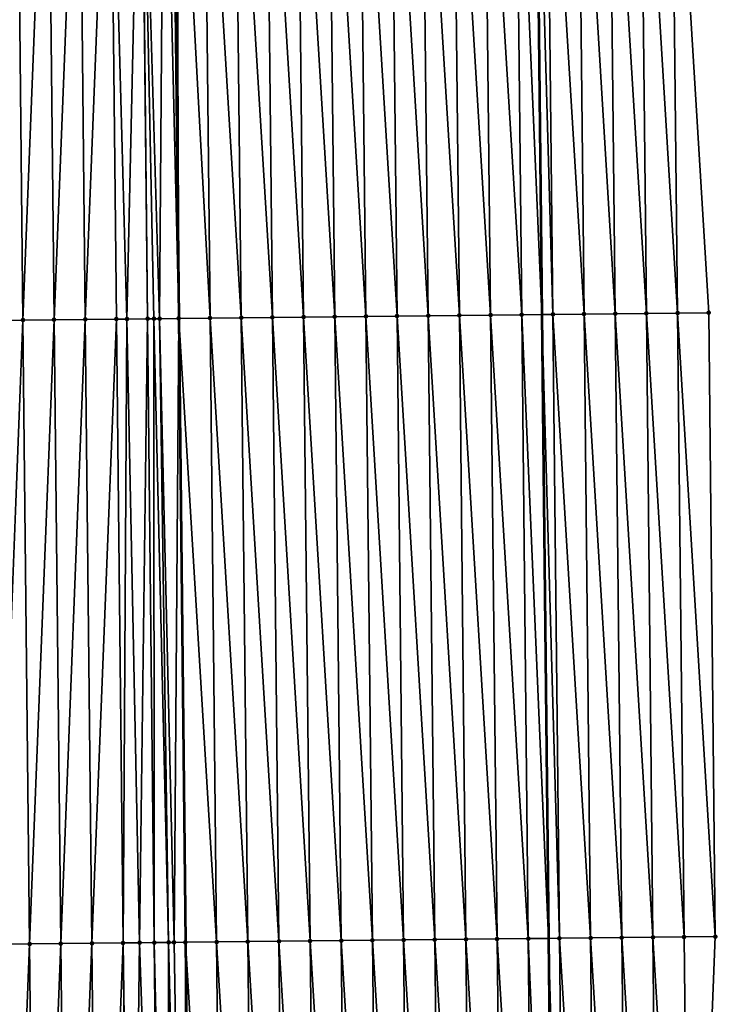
# Model space of a CAD drawing. Header units: feet. Extents: x 2007189 to 2022806, y 818621 to 837694.
# Tile 311 of 656: x 2011378 to 2011400, y 828665 to 828697. Entities that reach past the tile are written whole.
import ezdxf

# ---------------------------------------------------------------- set-up
doc = ezdxf.new("R2010")
doc.units = ezdxf.units.FT
doc.header["$MEASUREMENT"] = 0
for name, color, linetype, lineweight in [('EP_Travel Lane', 172, 'Continuous', 53), ('Road Shots', 141, 'Continuous', 100), ('Road X-Section', 40, 'Continuous', 13), ('STRIPING', 60, 'Continuous', 53)]:
    doc.layers.add(name, color=color, linetype=linetype, lineweight=lineweight)
doc.layers.add('I-77-MM17-21_SB-Surface-Border', color=7, linetype='Continuous')
doc.layers.add('I-77-MM17-21_SB-Surface-TIN', color=7, linetype='Continuous')

msp = doc.modelspace()

# ---------------------------------------------------------------- linework, layer by layer
at = {"layer": 'EP_Travel Lane'}
msp.add_polyline3d([(2011393.914893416, 828767.3816504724, 315.4839442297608), (2011394.126564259, 828747.3831386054, 315.3624302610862), (2011394.338235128, 828727.3846243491, 315.241375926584), (2011394.549908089, 828707.3859123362, 315.1546613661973), (2011394.761578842, 828687.3874090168, 315.0317053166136), (2011394.973251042, 828667.3887689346, 314.9325063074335), (2011395.18492275, 828647.3901753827, 314.8252060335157), (2011395.396594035, 828627.3916217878, 314.7109693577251), (2011395.58455164, 828607.3902502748, 314.5817992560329), (2011395.768281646, 828587.3914331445, 314.459898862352)], dxfattribs=at)
at = {"layer": 'I-77-MM17-21_SB-Surface-Border', "color": 3, "linetype": 'Continuous', "lineweight": -3}
msp.add_polyline3d([(2011398.268655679, 828767.4284774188, 315.3537378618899), (2011398.480310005, 828747.4299312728, 315.2381459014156), (2011399.69190534, 828727.4422504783, 315.0735015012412), (2011398.903618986, 828707.4328078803, 315.012427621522), (2011400.115215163, 828687.4450476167, 314.861600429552), (2011400.326870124, 828667.4464414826, 314.7564678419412), (2011399.538583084, 828647.4370634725, 314.6841787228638), (2011399.750237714, 828627.438488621, 314.5736068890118), (2011398.958411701, 828607.4260055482, 314.4802499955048), (2011400.165808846, 828587.4380073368, 314.3315114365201)], dxfattribs=at)
at = {"layer": 'I-77-MM17-21_SB-Surface-TIN', "color": 128, "linetype": 'Continuous', "lineweight": -3}
for points in [[(2011377.116514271, 828687.2005922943, 315.0439415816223), (2011378.11645936, 828687.2110722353, 315.0618424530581), (2011377.904805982, 828707.2095287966, 315.1929862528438)], [(2011378.11645936, 828687.2110722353, 315.0618424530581), (2011378.904751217, 828707.2199950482, 315.213265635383), (2011377.904805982, 828707.2095287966, 315.1929862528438)], [(2011378.11645936, 828687.2110722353, 315.0618424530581), (2011379.116404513, 828687.2215461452, 315.0807918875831), (2011378.904751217, 828707.2199950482, 315.213265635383)], [(2011379.116404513, 828687.2215461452, 315.0807918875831), (2011379.904696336, 828707.2304722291, 315.2316447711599), (2011378.904751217, 828707.2199950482, 315.213265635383)], [(2011379.116404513, 828687.2215461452, 315.0807918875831), (2011380.116349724, 828687.2320145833, 315.1006927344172), (2011379.904696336, 828707.2304722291, 315.2316447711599)], [(2011380.116349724, 828687.2320145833, 315.1006927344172), (2011380.904641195, 828707.2409738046, 315.2457823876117), (2011379.904696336, 828707.2304722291, 315.2316447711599)], [(2011380.116349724, 828687.2320145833, 315.1006927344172), (2011381.116294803, 828687.2424955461, 315.1184158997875), (2011380.904641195, 828707.2409738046, 315.2457823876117)], [(2011381.448796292, 828687.2459825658, 315.1239801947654), (2011381.897068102, 828707.2513741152, 315.2636923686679), (2011380.904641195, 828707.2409738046, 315.2457823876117)], [(2011381.116294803, 828687.2424955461, 315.1184158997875), (2011381.448796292, 828687.2459825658, 315.1239801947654), (2011380.904641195, 828707.2409738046, 315.2457823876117)], [(2011381.448796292, 828687.2459825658, 315.1239801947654), (2011382.116239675, 828687.2529959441, 315.1327598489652), (2011381.897068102, 828707.2513741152, 315.2636923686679)], [(2011382.116239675, 828687.2529959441, 315.1327598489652), (2011381.904586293, 828707.2514529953, 315.2638120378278), (2011381.897068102, 828707.2513741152, 315.2636923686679)], [(2011382.500357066, 828687.2570533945, 315.1341248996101), (2011382.644169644, 828707.2592313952, 315.272324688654), (2011381.904586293, 828707.2514529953, 315.2638120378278)], [(2011382.116239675, 828687.2529959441, 315.1327598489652), (2011382.314938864, 828687.2550924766, 315.1338721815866), (2011381.904586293, 828707.2514529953, 315.2638120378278)], [(2011382.314938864, 828687.2550924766, 315.1338721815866), (2011382.500357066, 828687.2570533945, 315.1341248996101), (2011381.904586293, 828707.2514529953, 315.2638120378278)], [(2011382.500357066, 828687.2570533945, 315.1341248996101), (2011383.116176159, 828687.2635762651, 315.1331936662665), (2011382.644169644, 828707.2592313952, 315.272324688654)], [(2011382.644169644, 828707.2592313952, 315.272324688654), (2011383.116176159, 828687.2635762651, 315.1331936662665), (2011382.904523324, 828707.2619815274, 315.2732488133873)], [(2011383.044337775, 828707.2634603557, 315.2734044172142), (2011382.904523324, 828707.2619815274, 315.2732488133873), (2011383.116176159, 828687.2635762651, 315.1331936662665)], [(2011384.116127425, 828687.2741853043, 315.1286620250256), (2011383.904474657, 828707.2725842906, 315.2698067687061), (2011383.044337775, 828707.2634603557, 315.2734044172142)], [(2011384.116127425, 828687.2741853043, 315.1286620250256), (2011383.044337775, 828707.2634603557, 315.2734044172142), (2011383.116176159, 828687.2635762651, 315.1331936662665)], [(2011385.116070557, 828687.2848501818, 315.1144078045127), (2011384.904417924, 828707.2832363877, 315.2577730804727), (2011383.904474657, 828707.2725842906, 315.2698067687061)], [(2011384.116127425, 828687.2741853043, 315.1286620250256), (2011385.116070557, 828687.2848501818, 315.1144078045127), (2011383.904474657, 828707.2725842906, 315.2698067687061)], [(2011386.116013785, 828687.2955059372, 315.1017396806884), (2011385.904361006, 828707.2939059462, 315.2427033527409), (2011384.904417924, 828707.2832363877, 315.2577730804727)], [(2011385.116070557, 828687.2848501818, 315.1144078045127), (2011386.116013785, 828687.2955059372, 315.1017396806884), (2011384.904417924, 828707.2832363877, 315.2577730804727)], [(2011387.115957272, 828687.3061372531, 315.0933208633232), (2011386.904304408, 828707.3045453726, 315.2328727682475), (2011385.904361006, 828707.2939059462, 315.2427033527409)], [(2011386.116013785, 828687.2955059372, 315.1017396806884), (2011387.115957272, 828687.3061372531, 315.0933208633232), (2011385.904361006, 828707.2939059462, 315.2427033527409)], [(2011388.115900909, 828687.3167544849, 315.0873508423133), (2011387.904247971, 828707.3151695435, 315.225694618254), (2011386.904304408, 828707.3045453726, 315.2328727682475)], [(2011387.115957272, 828687.3061372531, 315.0933208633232), (2011388.115900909, 828687.3167544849, 315.0873508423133), (2011386.904304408, 828707.3045453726, 315.2328727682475)], [(2011389.115844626, 828687.3273640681, 315.0827106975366), (2011388.904191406, 828707.3258057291, 315.2164274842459), (2011387.904247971, 828707.3151695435, 315.225694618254)], [(2011388.115900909, 828687.3167544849, 315.0873508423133), (2011389.115844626, 828687.3273640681, 315.0827106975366), (2011387.904247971, 828707.3151695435, 315.225694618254)], [(2011390.115788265, 828687.3379810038, 315.0767921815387), (2011389.904135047, 828707.3364225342, 315.2105300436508), (2011388.904191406, 828707.3258057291, 315.2164274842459)], [(2011389.115844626, 828687.3273640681, 315.0827106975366), (2011390.115788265, 828687.3379810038, 315.0767921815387), (2011388.904191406, 828707.3258057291, 315.2164274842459)], [(2011391.11573196, 828687.348592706, 315.0717836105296), (2011390.904078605, 828707.3470471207, 315.2032796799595), (2011389.904135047, 828707.3364225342, 315.2105300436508)], [(2011390.115788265, 828687.3379810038, 315.0767921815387), (2011391.11573196, 828687.348592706, 315.0717836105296), (2011389.904135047, 828707.3364225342, 315.2105300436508)], [(2011392.115675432, 828687.35922546, 315.0631147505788), (2011391.904022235, 828707.3576649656, 315.1972014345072), (2011390.904078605, 828707.3470471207, 315.2032796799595)], [(2011391.11573196, 828687.348592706, 315.0717836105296), (2011392.115675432, 828687.35922546, 315.0631147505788), (2011390.904078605, 828707.3470471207, 315.2032796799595)], [(2011393.115618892, 828687.3698592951, 315.0542579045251), (2011392.903965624, 828707.3683055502, 315.1871694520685), (2011391.904022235, 828707.3576649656, 315.1972014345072)], [(2011392.115675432, 828687.35922546, 315.0631147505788), (2011393.115618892, 828687.3698592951, 315.0542579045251), (2011391.904022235, 828707.3576649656, 315.1972014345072)], [(2011394.115562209, 828687.3805066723, 315.0430464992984), (2011393.903908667, 828707.3789788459, 315.171449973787), (2011392.903965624, 828707.3683055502, 315.1871694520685)], [(2011393.115618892, 828687.3698592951, 315.0542579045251), (2011394.115562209, 828687.3805066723, 315.0430464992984), (2011392.903965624, 828707.3683055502, 315.1871694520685)], [(2011393.903908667, 828707.3789788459, 315.171449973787), (2011394.761578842, 828687.3874090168, 315.0317053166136), (2011394.549908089, 828707.3859123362, 315.1546613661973)], [(2011394.115562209, 828687.3805066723, 315.0430464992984), (2011394.761578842, 828687.3874090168, 315.0317053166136), (2011393.903908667, 828707.3789788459, 315.171449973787)], [(2011395.115505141, 828687.3911905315, 315.0254919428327), (2011394.903851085, 828707.3897111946, 315.1454628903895), (2011394.549908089, 828707.3859123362, 315.1546613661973)], [(2011395.115505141, 828687.3911905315, 315.0254919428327), (2011394.549908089, 828707.3859123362, 315.1546613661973), (2011394.761578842, 828687.3874090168, 315.0317053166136)], [(2011396.11544672, 828687.4020021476, 314.98572421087), (2011395.903793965, 828707.4003998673, 315.1270697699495), (2011394.903851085, 828707.3897111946, 315.1454628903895)], [(2011395.115505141, 828687.3911905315, 315.0254919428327), (2011396.11544672, 828687.4020021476, 314.98572421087), (2011394.903851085, 828707.3897111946, 315.1454628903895)], [(2011397.115389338, 828687.4127155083, 314.9630402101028), (2011396.903735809, 828707.411186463, 315.0916507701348), (2011395.903793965, 828707.4003998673, 315.1270697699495)], [(2011396.11544672, 828687.4020021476, 314.98572421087), (2011397.115389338, 828687.4127155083, 314.9630402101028), (2011395.903793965, 828707.4003998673, 315.1270697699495)], [(2011398.115331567, 828687.4234657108, 314.9339504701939), (2011397.903677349, 828707.422001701, 315.0512516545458), (2011396.903735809, 828707.411186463, 315.0916507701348)], [(2011397.115389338, 828687.4127155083, 314.9630402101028), (2011398.115331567, 828687.4234657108, 314.9339504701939), (2011396.903735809, 828707.411186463, 315.0916507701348)], [(2011399.115273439, 828687.434249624, 314.8989994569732), (2011398.903618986, 828707.4328078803, 315.012427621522), (2011397.903677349, 828707.422001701, 315.0512516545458)], [(2011398.115331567, 828687.4234657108, 314.9339504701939), (2011399.115273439, 828687.434249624, 314.8989994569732), (2011397.903677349, 828707.422001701, 315.0512516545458)], [(2011399.115273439, 828687.434249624, 314.8989994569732), (2011400.115215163, 828687.4450476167, 314.861600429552), (2011398.903618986, 828707.4328078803, 315.012427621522)], [(2011388.327556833, 828667.318057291, 314.9980507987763), (2011388.115900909, 828687.3167544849, 315.0873508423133), (2011387.115957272, 828687.3061372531, 315.0933208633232)], [(2011389.32750033, 828667.3286876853, 314.9897922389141), (2011389.115844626, 828687.3273640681, 315.0827106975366), (2011388.115900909, 828687.3167544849, 315.0873508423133)], [(2011388.327556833, 828667.318057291, 314.9980507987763), (2011389.32750033, 828667.3286876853, 314.9897922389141), (2011388.115900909, 828687.3167544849, 315.0873508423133)], [(2011390.327444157, 828667.3392869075, 314.9869535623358), (2011390.115788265, 828687.3379810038, 315.0767921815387), (2011389.115844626, 828687.3273640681, 315.0827106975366)], [(2011389.32750033, 828667.3286876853, 314.9897922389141), (2011390.327444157, 828667.3392869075, 314.9869535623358), (2011389.115844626, 828687.3273640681, 315.0827106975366)], [(2011391.327387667, 828667.3499161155, 314.9789012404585), (2011391.11573196, 828687.348592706, 315.0717836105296), (2011390.115788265, 828687.3379810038, 315.0767921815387)], [(2011390.327444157, 828667.3392869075, 314.9869535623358), (2011391.327387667, 828667.3499161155, 314.9789012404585), (2011390.115788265, 828687.3379810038, 315.0767921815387)], [(2011392.327331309, 828667.3605327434, 314.9730362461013), (2011392.115675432, 828687.35922546, 315.0631147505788), (2011391.11573196, 828687.348592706, 315.0717836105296)], [(2011391.327387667, 828667.3499161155, 314.9789012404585), (2011392.327331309, 828667.3605327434, 314.9730362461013), (2011391.11573196, 828687.348592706, 315.0717836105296)], [(2011393.327274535, 828667.3711887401, 314.9603261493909), (2011393.115618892, 828687.3698592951, 315.0542579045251), (2011392.115675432, 828687.35922546, 315.0631147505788)], [(2011392.327331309, 828667.3605327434, 314.9730362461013), (2011393.327274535, 828667.3711887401, 314.9603261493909), (2011392.115675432, 828687.35922546, 315.0631147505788)], [(2011394.327217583, 828667.3818615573, 314.9446915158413), (2011394.115562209, 828687.3805066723, 315.0430464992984), (2011393.115618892, 828687.3698592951, 315.0542579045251)], [(2011393.327274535, 828667.3711887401, 314.9603261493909), (2011394.327217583, 828667.3818615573, 314.9446915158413), (2011393.115618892, 828687.3698592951, 315.0542579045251)], [(2011394.115562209, 828687.3805066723, 315.0430464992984), (2011394.973251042, 828667.3887689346, 314.9325063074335), (2011394.761578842, 828687.3874090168, 315.0317053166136)], [(2011394.327217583, 828667.3818615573, 314.9446915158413), (2011394.973251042, 828667.3887689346, 314.9325063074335), (2011394.115562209, 828687.3805066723, 315.0430464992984)], [(2011395.327160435, 828667.3925529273, 314.925831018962), (2011395.115505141, 828687.3911905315, 315.0254919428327), (2011394.761578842, 828687.3874090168, 315.0317053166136)], [(2011395.327160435, 828667.3925529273, 314.925831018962), (2011394.761578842, 828687.3874090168, 315.0317053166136), (2011394.973251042, 828667.3887689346, 314.9325063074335)], [(2011396.327102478, 828667.4033206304, 314.8936984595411), (2011396.11544672, 828687.4020021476, 314.98572421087), (2011395.115505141, 828687.3911905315, 315.0254919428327)], [(2011395.327160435, 828667.3925529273, 314.925831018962), (2011396.327102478, 828667.4033206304, 314.8936984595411), (2011395.115505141, 828687.3911905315, 315.0254919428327)], [(2011397.327044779, 828667.4140640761, 314.8657835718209), (2011397.115389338, 828687.4127155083, 314.9630402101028), (2011396.11544672, 828687.4020021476, 314.98572421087)], [(2011396.327102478, 828667.4033206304, 314.8936984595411), (2011397.327044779, 828667.4140640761, 314.8657835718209), (2011396.11544672, 828687.4020021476, 314.98572421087)], [(2011398.326986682, 828667.4248450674, 314.8313405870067), (2011398.115331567, 828687.4234657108, 314.9339504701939), (2011397.115389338, 828687.4127155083, 314.9630402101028)], [(2011397.327044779, 828667.4140640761, 314.8657835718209), (2011398.326986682, 828667.4248450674, 314.8313405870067), (2011397.115389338, 828687.4127155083, 314.9630402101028)], [(2011399.326928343, 828667.4356488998, 314.7929262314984), (2011399.115273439, 828687.434249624, 314.8989994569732), (2011398.115331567, 828687.4234657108, 314.9339504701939)], [(2011398.326986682, 828667.4248450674, 314.8313405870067), (2011399.326928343, 828667.4356488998, 314.7929262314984), (2011398.115331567, 828687.4234657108, 314.9339504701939)], [(2011400.326870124, 828667.4464414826, 314.7564678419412), (2011400.115215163, 828687.4450476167, 314.861600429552), (2011399.115273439, 828687.434249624, 314.8989994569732)], [(2011399.326928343, 828667.4356488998, 314.7929262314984), (2011400.326870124, 828667.4464414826, 314.7564678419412), (2011399.115273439, 828687.434249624, 314.8989994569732)], [(2011377.328170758, 828667.2018419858, 314.9638765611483), (2011378.11645936, 828687.2110722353, 315.0618424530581), (2011377.116514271, 828687.2005922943, 315.0439415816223)], [(2011377.328170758, 828667.2018419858, 314.9638765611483), (2011378.328115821, 828667.2123243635, 314.9813537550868), (2011378.11645936, 828687.2110722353, 315.0618424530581)], [(2011378.328115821, 828667.2123243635, 314.9813537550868), (2011379.116404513, 828687.2215461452, 315.0807918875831), (2011378.11645936, 828687.2110722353, 315.0618424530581)], [(2011378.328115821, 828667.2123243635, 314.9813537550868), (2011379.328060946, 828667.2228008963, 314.9998471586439), (2011379.116404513, 828687.2215461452, 315.0807918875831)], [(2011379.328060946, 828667.2228008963, 314.9998471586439), (2011380.116349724, 828687.2320145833, 315.1006927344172), (2011379.116404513, 828687.2215461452, 315.0807918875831)], [(2011379.328060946, 828667.2228008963, 314.9998471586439), (2011380.328006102, 828667.2332744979, 315.0188502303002), (2011380.116349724, 828687.2320145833, 315.1006927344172)], [(2011380.328006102, 828667.2332744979, 315.0188502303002), (2011381.116294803, 828687.2424955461, 315.1184158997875), (2011380.116349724, 828687.2320145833, 315.1006927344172)], [(2011380.328006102, 828667.2332744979, 315.0188502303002), (2011381.327951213, 828667.2437525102, 315.0370864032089), (2011381.116294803, 828687.2424955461, 315.1184158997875)], [(2011381.327951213, 828667.2437525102, 315.0370864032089), (2011381.448796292, 828687.2459825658, 315.1239801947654), (2011381.116294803, 828687.2424955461, 315.1184158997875)], [(2011381.327951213, 828667.2437525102, 315.0370864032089), (2011381.85940493, 828667.2493271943, 315.0457703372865), (2011381.448796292, 828687.2459825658, 315.1239801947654)], [(2011381.85940493, 828667.2493271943, 315.0457703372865), (2011382.116239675, 828687.2529959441, 315.1327598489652), (2011381.448796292, 828687.2459825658, 315.1239801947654)], [(2011381.85940493, 828667.2493271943, 315.0457703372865), (2011382.32789609, 828667.2542524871, 315.0515035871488), (2011382.116239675, 828687.2529959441, 315.1327598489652)], [(2011382.32789609, 828667.2542524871, 315.0515035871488), (2011382.314938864, 828687.2550924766, 315.1338721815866), (2011382.116239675, 828687.2529959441, 315.1327598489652)], [(2011382.786972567, 828667.2590934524, 315.0545747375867), (2011382.500357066, 828687.2570533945, 315.1341248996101), (2011382.314938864, 828687.2550924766, 315.1338721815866)], [(2011382.32789609, 828667.2542524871, 315.0515035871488), (2011382.786972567, 828667.2590934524, 315.0545747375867), (2011382.314938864, 828687.2550924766, 315.1338721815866)], [(2011382.965819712, 828667.2609845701, 315.0548718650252), (2011383.116176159, 828687.2635762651, 315.1331936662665), (2011382.500357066, 828687.2570533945, 315.1341248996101)], [(2011382.786972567, 828667.2590934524, 315.0545747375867), (2011382.965819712, 828667.2609845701, 315.0548718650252), (2011382.500357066, 828687.2570533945, 315.1341248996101)], [(2011382.965819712, 828667.2609845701, 315.0548718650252), (2011383.327832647, 828667.2648258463, 315.0531478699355), (2011383.116176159, 828687.2635762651, 315.1331936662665)], [(2011384.327783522, 828667.275471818, 315.0421946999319), (2011384.116127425, 828687.2741853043, 315.1286620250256), (2011383.116176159, 828687.2635762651, 315.1331936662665)], [(2011384.327783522, 828667.275471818, 315.0421946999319), (2011383.116176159, 828687.2635762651, 315.1331936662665), (2011383.327832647, 828667.2648258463, 315.0531478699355)], [(2011385.327726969, 828667.2861069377, 315.0331145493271), (2011385.116070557, 828687.2848501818, 315.1144078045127), (2011384.116127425, 828687.2741853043, 315.1286620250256)], [(2011384.327783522, 828667.275471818, 315.0421946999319), (2011385.327726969, 828667.2861069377, 315.0331145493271), (2011384.116127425, 828687.2741853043, 315.1286620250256)], [(2011386.327670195, 828667.2967628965, 315.0204110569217), (2011386.116013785, 828687.2955059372, 315.1017396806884), (2011385.116070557, 828687.2848501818, 315.1144078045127)], [(2011385.327726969, 828667.2861069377, 315.0331145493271), (2011386.327670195, 828667.2967628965, 315.0204110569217), (2011385.116070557, 828687.2848501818, 315.1144078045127)], [(2011387.327613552, 828667.3074065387, 315.0098490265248), (2011387.115957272, 828687.3061372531, 315.0933208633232), (2011386.116013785, 828687.2955059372, 315.1017396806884)], [(2011386.327670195, 828667.2967628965, 315.0204110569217), (2011387.327613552, 828667.3074065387, 315.0098490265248), (2011386.116013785, 828687.2955059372, 315.1017396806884)], [(2011387.327613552, 828667.3074065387, 315.0098490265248), (2011388.327556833, 828667.318057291, 314.9980507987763), (2011387.115957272, 828687.3061372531, 315.0933208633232)], [(2011398.538641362, 828647.4262654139, 314.7215900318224), (2011398.326986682, 828667.4248450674, 314.8313405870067), (2011397.327044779, 828667.4140640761, 314.8657835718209)], [(2011399.538583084, 828647.4370634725, 314.6841787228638), (2011399.326928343, 828667.4356488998, 314.7929262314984), (2011398.326986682, 828667.4248450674, 314.8313405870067)], [(2011398.538641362, 828647.4262654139, 314.7215900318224), (2011399.538583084, 828647.4370634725, 314.6841787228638), (2011398.326986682, 828667.4248450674, 314.8313405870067)], [(2011399.538583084, 828647.4370634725, 314.6841787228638), (2011400.326870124, 828667.4464414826, 314.7564678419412), (2011399.326928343, 828667.4356488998, 314.7929262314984)], [(2011377.539825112, 828647.2032931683, 314.8487814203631), (2011378.328115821, 828667.2123243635, 314.9813537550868), (2011377.328170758, 828667.2018419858, 314.9638765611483)], [(2011377.539825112, 828647.2032931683, 314.8487814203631), (2011378.539770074, 828647.2137851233, 314.8645925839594), (2011378.328115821, 828667.2123243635, 314.9813537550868)], [(2011378.539770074, 828647.2137851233, 314.8645925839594), (2011379.328060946, 828667.2228008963, 314.9998471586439), (2011378.328115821, 828667.2123243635, 314.9813537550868)], [(2011378.539770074, 828647.2137851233, 314.8645925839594), (2011379.539715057, 828647.224275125, 314.8807433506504), (2011379.328060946, 828667.2228008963, 314.9998471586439)], [(2011379.539715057, 828647.224275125, 314.8807433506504), (2011380.328006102, 828667.2332744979, 315.0188502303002), (2011379.328060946, 828667.2228008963, 314.9998471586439)], [(2011379.539715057, 828647.224275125, 314.8807433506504), (2011380.539660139, 828647.2347556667, 314.8985389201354), (2011380.328006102, 828667.2332744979, 315.0188502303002)], [(2011380.539660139, 828647.2347556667, 314.8985389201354), (2011381.327951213, 828667.2437525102, 315.0370864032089), (2011380.328006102, 828667.2332744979, 315.0188502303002)], [(2011380.539660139, 828647.2347556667, 314.8985389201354), (2011381.539605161, 828647.2452420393, 314.9153206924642), (2011381.327951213, 828667.2437525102, 315.0370864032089)], [(2011381.592948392, 828647.245802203, 314.9160845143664), (2011381.85940493, 828667.2493271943, 315.0457703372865), (2011381.327951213, 828667.2437525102, 315.0370864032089)], [(2011381.539605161, 828647.2452420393, 314.9153206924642), (2011381.592948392, 828647.245802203, 314.9160845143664), (2011381.327951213, 828667.2437525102, 315.0370864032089)], [(2011381.592948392, 828647.245802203, 314.9160845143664), (2011382.539549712, 828647.2557728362, 314.924378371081), (2011381.85940493, 828667.2493271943, 315.0457703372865)], [(2011382.539549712, 828647.2557728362, 314.924378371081), (2011382.32789609, 828667.2542524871, 315.0515035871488), (2011381.85940493, 828667.2493271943, 315.0457703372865)], [(2011382.798690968, 828647.2585085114, 314.9255852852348), (2011382.786972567, 828667.2590934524, 315.0545747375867), (2011382.32789609, 828667.2542524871, 315.0515035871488)], [(2011382.539549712, 828647.2557728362, 314.924378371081), (2011382.798690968, 828647.2585085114, 314.9255852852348), (2011382.32789609, 828667.2542524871, 315.0515035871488)], [(2011383.282378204, 828647.2636239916, 314.9262138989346), (2011382.965819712, 828667.2609845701, 315.0548718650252), (2011382.786972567, 828667.2590934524, 315.0545747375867)], [(2011382.798690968, 828647.2585085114, 314.9255852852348), (2011383.282378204, 828647.2636239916, 314.9262138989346), (2011382.786972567, 828667.2590934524, 315.0545747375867)], [(2011383.282378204, 828647.2636239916, 314.9262138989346), (2011383.327832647, 828667.2648258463, 315.0531478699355), (2011382.965819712, 828667.2609845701, 315.0548718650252)], [(2011383.282378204, 828647.2636239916, 314.9262138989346), (2011383.539486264, 828647.2663467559, 314.9259243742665), (2011383.327832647, 828667.2648258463, 315.0531478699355)], [(2011384.539437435, 828647.2769646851, 314.9198462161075), (2011384.327783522, 828667.275471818, 315.0421946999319), (2011383.327832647, 828667.2648258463, 315.0531478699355)], [(2011384.539437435, 828647.2769646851, 314.9198462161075), (2011383.327832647, 828667.2648258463, 315.0531478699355), (2011383.539486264, 828647.2663467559, 314.9259243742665)], [(2011385.539380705, 828647.2876165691, 314.907850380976), (2011385.327726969, 828667.2861069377, 315.0331145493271), (2011384.327783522, 828667.275471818, 315.0421946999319)], [(2011384.539437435, 828647.2769646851, 314.9198462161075), (2011385.539380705, 828647.2876165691, 314.907850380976), (2011384.327783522, 828667.275471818, 315.0421946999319)], [(2011386.539323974, 828647.2982684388, 314.895857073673), (2011386.327670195, 828667.2967628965, 315.0204110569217), (2011385.327726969, 828667.2861069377, 315.0331145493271)], [(2011385.539380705, 828647.2876165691, 314.907850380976), (2011386.539323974, 828647.2982684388, 314.895857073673), (2011385.327726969, 828667.2861069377, 315.0331145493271)], [(2011387.539267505, 828647.3088956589, 314.8881495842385), (2011387.327613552, 828667.3074065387, 315.0098490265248), (2011386.327670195, 828667.2967628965, 315.0204110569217)], [(2011386.539323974, 828647.2982684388, 314.895857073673), (2011387.539267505, 828647.3088956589, 314.8881495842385), (2011386.327670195, 828667.2967628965, 315.0204110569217)], [(2011388.539211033, 828647.3195230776, 314.8804075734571), (2011388.327556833, 828667.318057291, 314.9980507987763), (2011387.327613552, 828667.3074065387, 315.0098490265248)], [(2011387.539267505, 828647.3088956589, 314.8881495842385), (2011388.539211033, 828647.3195230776, 314.8804075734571), (2011387.327613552, 828667.3074065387, 315.0098490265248)], [(2011389.539154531, 828647.3301534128, 314.8721584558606), (2011389.32750033, 828667.3286876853, 314.9897922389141), (2011388.327556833, 828667.318057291, 314.9980507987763)], [(2011388.539211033, 828647.3195230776, 314.8804075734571), (2011389.539154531, 828647.3301534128, 314.8721584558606), (2011388.327556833, 828667.318057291, 314.9980507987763)], [(2011390.539098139, 828647.3407732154, 314.8657406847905), (2011390.327444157, 828667.3392869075, 314.9869535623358), (2011389.32750033, 828667.3286876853, 314.9897922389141)], [(2011389.539154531, 828647.3301534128, 314.8721584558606), (2011390.539098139, 828647.3407732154, 314.8657406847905), (2011389.32750033, 828667.3286876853, 314.9897922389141)], [(2011391.539041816, 828647.3513866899, 314.8604231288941), (2011391.327387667, 828667.3499161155, 314.9789012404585), (2011390.327444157, 828667.3392869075, 314.9869535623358)], [(2011390.539098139, 828647.3407732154, 314.8657406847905), (2011391.539041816, 828647.3513866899, 314.8604231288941), (2011390.327444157, 828667.3392869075, 314.9869535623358)], [(2011392.538985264, 828647.3620216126, 314.8513764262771), (2011392.327331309, 828667.3605327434, 314.9730362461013), (2011391.327387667, 828667.3499161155, 314.9789012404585)], [(2011391.539041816, 828647.3513866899, 314.8604231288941), (2011392.538985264, 828647.3620216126, 314.8513764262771), (2011391.327387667, 828667.3499161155, 314.9789012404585)], [(2011393.538928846, 828647.3726439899, 314.8445109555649), (2011393.327274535, 828667.3711887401, 314.9603261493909), (2011392.327331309, 828667.3605327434, 314.9730362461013)], [(2011392.538985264, 828647.3620216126, 314.8513764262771), (2011393.538928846, 828647.3726439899, 314.8445109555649), (2011392.327331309, 828667.3605327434, 314.9730362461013)], [(2011394.538872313, 828647.383277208, 314.835760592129), (2011394.327217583, 828667.3818615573, 314.9446915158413), (2011393.327274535, 828667.3711887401, 314.9603261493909)], [(2011393.538928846, 828647.3726439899, 314.8445109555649), (2011394.538872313, 828647.383277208, 314.835760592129), (2011393.327274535, 828667.3711887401, 314.9603261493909)], [(2011394.327217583, 828667.3818615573, 314.9446915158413), (2011395.18492275, 828647.3901753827, 314.8252060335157), (2011394.973251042, 828667.3887689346, 314.9325063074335)], [(2011394.538872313, 828647.383277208, 314.835760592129), (2011395.18492275, 828647.3901753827, 314.8252060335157), (2011394.327217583, 828667.3818615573, 314.9446915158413)], [(2011395.538815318, 828647.3939540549, 314.819424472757), (2011395.327160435, 828667.3925529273, 314.925831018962), (2011394.973251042, 828667.3887689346, 314.9325063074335)], [(2011395.538815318, 828647.3939540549, 314.819424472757), (2011394.973251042, 828667.3887689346, 314.9325063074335), (2011395.18492275, 828647.3901753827, 314.8252060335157)], [(2011396.538757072, 828647.4047491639, 314.7825260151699), (2011396.327102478, 828667.4033206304, 314.8936984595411), (2011395.327160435, 828667.3925529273, 314.925831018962)], [(2011395.538815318, 828647.3939540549, 314.819424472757), (2011396.538757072, 828647.4047491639, 314.7825260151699), (2011395.327160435, 828667.3925529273, 314.925831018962)], [(2011397.538699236, 828647.4155055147, 314.7523665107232), (2011397.327044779, 828667.4140640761, 314.8657835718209), (2011396.327102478, 828667.4033206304, 314.8936984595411)], [(2011396.538757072, 828647.4047491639, 314.7825260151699), (2011397.538699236, 828647.4155055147, 314.7523665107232), (2011396.327102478, 828667.4033206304, 314.8936984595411)], [(2011397.538699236, 828647.4155055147, 314.7523665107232), (2011398.538641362, 828647.4262654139, 314.7215900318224), (2011397.327044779, 828667.4140640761, 314.8657835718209)]]:
    msp.add_3dface(points, dxfattribs=at)
at = {"layer": 'Road Shots', "lineweight": 100}
for p in [(2011388.115900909, 828687.3167544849, 315.0873508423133), (2011389.115844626, 828687.3273640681, 315.0827106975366), (2011390.115788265, 828687.3379810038, 315.0767921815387), (2011391.11573196, 828687.348592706, 315.0717836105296), (2011392.115675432, 828687.35922546, 315.0631147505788), (2011393.115618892, 828687.3698592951, 315.0542579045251), (2011394.115562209, 828687.3805066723, 315.0430464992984), (2011395.115505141, 828687.3911905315, 315.0254919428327), (2011396.11544672, 828687.4020021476, 314.98572421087), (2011397.115389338, 828687.4127155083, 314.9630402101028), (2011398.115331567, 828687.4234657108, 314.9339504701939), (2011399.115273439, 828687.434249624, 314.8989994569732), (2011400.115215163, 828687.4450476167, 314.861600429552), (2011378.11645936, 828687.2110722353, 315.0618424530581), (2011379.116404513, 828687.2215461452, 315.0807918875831), (2011380.116349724, 828687.2320145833, 315.1006927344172), (2011381.116294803, 828687.2424955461, 315.1184158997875), (2011381.448796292, 828687.2459825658, 315.1239801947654), (2011382.116239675, 828687.2529959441, 315.1327598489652), (2011382.314938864, 828687.2550924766, 315.1338721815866), (2011382.500357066, 828687.2570533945, 315.1341248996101), (2011383.116183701, 828687.263576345, 315.1331936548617), (2011384.116127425, 828687.2741853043, 315.1286620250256), (2011385.116070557, 828687.2848501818, 315.1144078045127), (2011386.116013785, 828687.2955059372, 315.1017396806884), (2011387.115957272, 828687.3061372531, 315.0933208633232), (2011398.326986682, 828667.4248450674, 314.8313405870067), (2011399.326928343, 828667.4356488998, 314.7929262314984), (2011400.326870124, 828667.4464414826, 314.7564678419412), (2011378.328115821, 828667.2123243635, 314.9813537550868), (2011379.328060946, 828667.2228008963, 314.9998471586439), (2011380.328006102, 828667.2332744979, 315.0188502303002), (2011381.327951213, 828667.2437525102, 315.0370864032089), (2011381.85940493, 828667.2493271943, 315.0457703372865), (2011382.32789609, 828667.2542524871, 315.0515035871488), (2011382.786972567, 828667.2590934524, 315.0545747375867), (2011382.965819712, 828667.2609845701, 315.0548718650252), (2011383.327840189, 828667.2648259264, 315.0531478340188), (2011384.327783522, 828667.275471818, 315.0421946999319), (2011385.327726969, 828667.2861069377, 315.0331145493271), (2011386.327670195, 828667.2967628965, 315.0204110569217), (2011387.327613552, 828667.3074065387, 315.0098490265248), (2011388.327556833, 828667.318057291, 314.9980507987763), (2011389.32750033, 828667.3286876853, 314.9897922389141), (2011390.327444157, 828667.3392869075, 314.9869535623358), (2011391.327387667, 828667.3499161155, 314.9789012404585), (2011392.327331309, 828667.3605327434, 314.9730362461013), (2011393.327274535, 828667.3711887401, 314.9603261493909), (2011394.327217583, 828667.3818615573, 314.9446915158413), (2011395.327160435, 828667.3925529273, 314.925831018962), (2011396.327102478, 828667.4033206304, 314.8936984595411), (2011397.327044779, 828667.4140640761, 314.8657835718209)]:
    msp.add_point(p, dxfattribs=at)
at = {"layer": 'Road X-Section', "extrusion": (-0.01058272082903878, 0.9999274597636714, 0.005751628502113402), "elevation": 807343.0569366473, "flags": 128}
msp.add_lwpolyline([(-2020057.388929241, -4328.747337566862), (-2020056.388929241, -4328.709937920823), (-2020055.388929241, -4328.674986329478), (-2020054.388929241, -4328.645896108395), (-2020053.388929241, -4328.623211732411), (-2020052.388929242, -4328.58344334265), (-2020051.388929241, -4328.565888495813), (-2020050.388929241, -4328.554676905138), (-2020049.388929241, -4328.545819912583), (-2020048.388929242, -4328.537150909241), (-2020047.388929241, -4328.532142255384), (-2020046.388929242, -4328.526223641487), (-2020045.388929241, -4328.521583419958), (-2020044.388929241, -4328.515613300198), (-2020043.388929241, -4328.507194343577), (-2020042.388929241, -4328.494526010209), (-2020041.388929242, -4328.480271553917), (-2020040.388929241, -4328.475739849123), (-2020039.773068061, -4328.474808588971), (-2020039.58763949, -4328.475061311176), (-2020039.388929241, -4328.476173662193), (-2020038.721449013, -4328.484953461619), (-2020038.388929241, -4328.490517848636), (-2020037.388929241, -4328.508241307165), (-2020036.388929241, -4328.52814248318), (-2020035.388929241, -4328.547092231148), (-2020034.388929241, -4328.564993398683), (-2020033.388929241, -4328.58408794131), (-2020032.388929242, -4328.603020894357), (-2020031.388929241, -4328.620070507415), (-2020030.388929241, -4328.636355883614), (-2020029.388929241, -4328.655633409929), (-2020028.388929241, -4328.673797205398), (-2020027.388929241, -4328.688807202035), (-2020026.388929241, -4328.708643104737), (-2020025.388929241, -4328.729969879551), (-2020024.388929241, -4328.74829974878), (-2020023.388929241, -4328.764255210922), (-2020022.388929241, -4328.778313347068), (-2020021.388929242, -4328.791198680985), (-2020020.388929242, -4328.803903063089), (-2020019.388929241, -4328.8175559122), (-2020018.388929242, -4328.832082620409), (-2020017.388929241, -4328.847071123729), (-2020016.388929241, -4328.868505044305), (-2020015.388929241, -4328.899737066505), (-2020014.388929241, -4328.935871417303), (-2020014.358306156, -4328.937004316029)], dxfattribs=at)
at = {"layer": 'Road X-Section', "extrusion": (-0.01058272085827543, 0.9999274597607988, 0.005751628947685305), "elevation": 807323.0568756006, "flags": 128}
msp.add_lwpolyline([(-2020057.388952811, -4328.737796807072), (-2020056.38895281, -4328.701337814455), (-2020055.388952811, -4328.662922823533), (-2020054.388952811, -4328.628479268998), (-2020053.38895281, -4328.600563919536), (-2020052.388952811, -4328.568430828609), (-2020051.388952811, -4328.549570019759), (-2020050.388952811, -4328.533935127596), (-2020049.388952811, -4328.521224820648), (-2020048.388952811, -4328.515359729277), (-2020047.38895281, -4328.507307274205), (-2020046.388952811, -4328.504468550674), (-2020045.38895281, -4328.496209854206), (-2020044.388952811, -4328.484411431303), (-2020043.388952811, -4328.4738492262), (-2020042.388952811, -4328.461145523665), (-2020041.388952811, -4328.452065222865), (-2020040.388952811, -4328.441111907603), (-2020040.026911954, -4328.43938784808), (-2020039.848054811, -4328.439684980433), (-2020039.388952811, -4328.44275618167), (-2020038.920435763, -4328.448489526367), (-2020038.388952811, -4328.457173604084), (-2020037.388952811, -4328.475410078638), (-2020036.388952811, -4328.494413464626), (-2020035.388952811, -4328.512907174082), (-2020034.388952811, -4328.530384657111), (-2020033.388952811, -4328.549286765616), (-2020032.38895281, -4328.567717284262), (-2020031.388952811, -4328.585046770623), (-2020030.388952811, -4328.601963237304), (-2020029.388952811, -4328.619461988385), (-2020028.38895281, -4328.637756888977), (-2020027.388952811, -4328.657868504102), (-2020026.388952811, -4328.681646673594), (-2020025.38895281, -4328.704289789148), (-2020024.388952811, -4328.721932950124), (-2020023.388952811, -4328.738692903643), (-2020022.388952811, -4328.755747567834), (-2020021.38895281, -4328.773210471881), (-2020020.388952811, -4328.790763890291), (-2020019.388952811, -4328.806619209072), (-2020018.388952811, -4328.821176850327), (-2020017.388952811, -4328.838396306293), (-2020016.38895281, -4328.862575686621), (-2020015.388952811, -4328.892528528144), (-2020014.38895281, -4328.926371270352), (-2020014.199673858, -4328.933057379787)], dxfattribs=at)
at = {"layer": 'STRIPING'}
msp.add_polyline3d([(2011382.269561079, 828767.2575506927, 315.6319851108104), (2011382.481215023, 828747.2590406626, 315.5101395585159), (2011382.692867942, 828727.2606274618, 315.3714646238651), (2011382.904523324, 828707.2619815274, 315.2732488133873), (2011383.116176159, 828687.2635762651, 315.1331936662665), (2011383.327832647, 828667.2648258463, 315.0531478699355), (2011383.539486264, 828647.2663467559, 314.9259243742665), (2011383.751141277, 828627.2677356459, 314.8216568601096), (2011383.959227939, 828607.2687935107, 314.6975475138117), (2011384.166680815, 828587.2702361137, 314.5738235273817)], dxfattribs=at)

doc.saveas('drawing.dxf')
